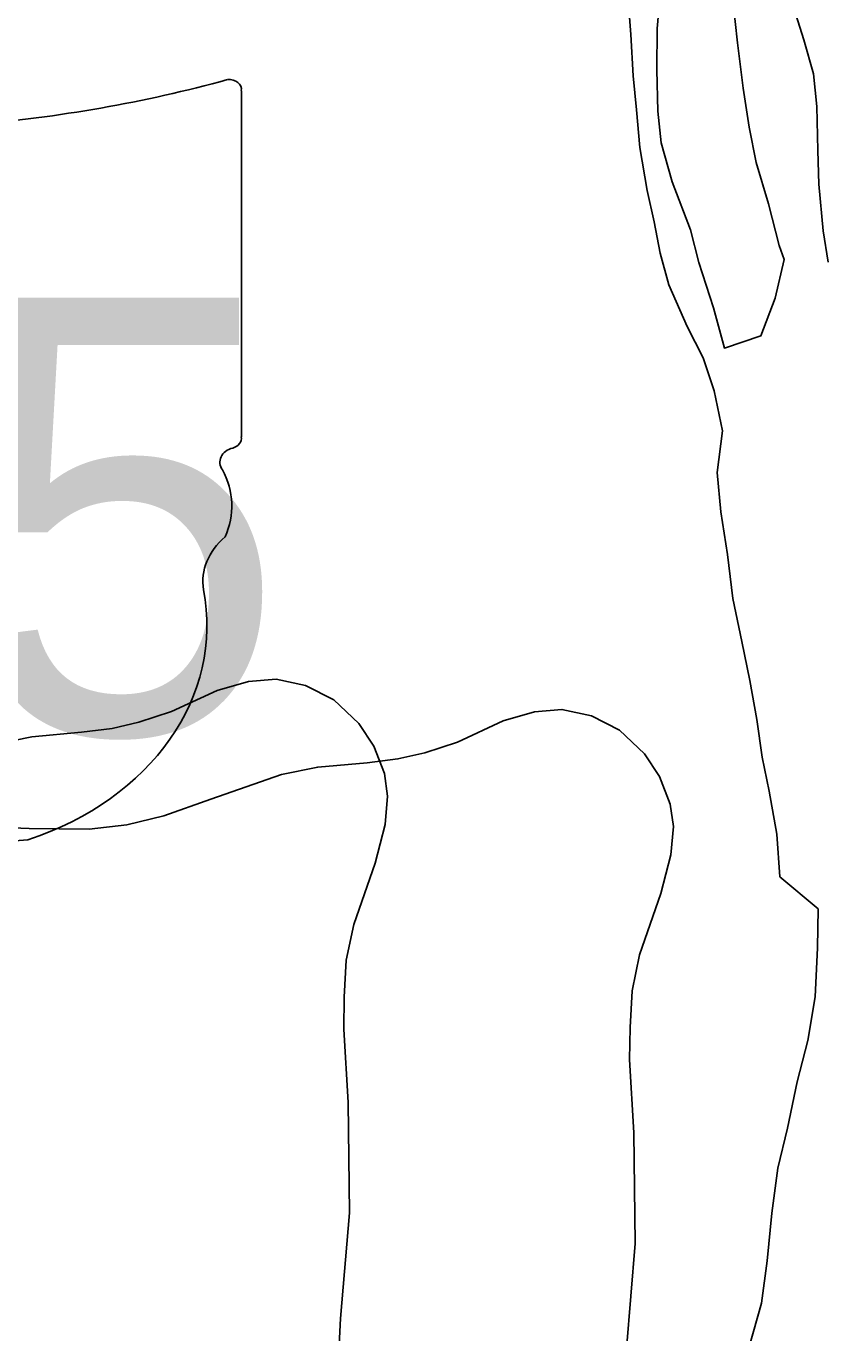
# Model space of a CAD drawing. Extents: x -38.2 to 41.9, y -4 to 24.9.
# Drawn here: x 4.9565 to 5.1984, y 15.1143 to 15.5094 of the extents above; entities that cross this region are included whole.
import ezdxf

# ---------------------------------------------------------------- set-up
doc = ezdxf.new("R2010")
doc.units = 0
for name, color, linetype in [('GM_X_City_Street', 7, 'Continuous'), ('GM_X_Interstate_Location', 7, 'Continuous'), ('GM_X_Interstate_Route', 7, 'Continuous'), ('GM_X_Major_River', 7, 'Continuous')]:
    doc.layers.add(name, color=color, linetype=linetype)

msp = doc.modelspace()

# ---------------------------------------------------------------- linework, layer by layer
at = {"layer": 'GM_X_City_Street'}
for points in [[(4.94724, 15.29228), (4.95823, 15.29455), (4.97319, 15.29588), (4.98247, 15.29702), (4.99061, 15.29891), (5.00046, 15.30213), (5.01428, 15.30857), (5.02375, 15.31122), (5.03208, 15.31198), (5.04099, 15.31008), (5.04951, 15.30573), (5.05708, 15.29853), (5.06163, 15.29171), (5.06485, 15.28338), (5.06579, 15.27656), (5.06504, 15.26804), (5.06201, 15.2563), (5.05557, 15.23774), (5.0533, 15.22694), (5.05273, 15.21577), (5.05254, 15.20611), (5.05386, 15.18396), (5.05427, 15.15053), (5.05159, 15.11862)], [(5.05159, 15.11862), (5.04878, 15.06285), (5.04869, 14.95226), (5.05078, 14.85747)]]:
    msp.add_lwpolyline(points, dxfattribs=at)
at = {"layer": 'GM_X_Interstate_Location'}
msp.add_lwpolyline([(4.94225, 15.26737), (4.9574, 15.26681), (4.97558, 15.26661), (4.98694, 15.26794), (4.99812, 15.27059), (5.01232, 15.2757), (5.03372, 15.28309), (5.04471, 15.28537), (5.05967, 15.28669), (5.06895, 15.28783), (5.07709, 15.28972), (5.08693, 15.29294), (5.10076, 15.29938), (5.11023, 15.30203), (5.11856, 15.30279), (5.12747, 15.30089), (5.13599, 15.29654), (5.14356, 15.28934), (5.14811, 15.28253), (5.15133, 15.27419), (5.15227, 15.26737), (5.15151, 15.25885), (5.14849, 15.24711), (5.14204, 15.22855), (5.13978, 15.21775), (5.1392, 15.20658), (5.13902, 15.19693), (5.14034, 15.17477), (5.14074, 15.14134), (5.13807, 15.10943)], dxfattribs=at)
at = {"layer": 'GM_X_Interstate_Route'}
for p, q in [((5.0216, 15.38521), (5.0216, 15.4899)), ((5.02156, 15.38524), (5.0216, 15.38521))]:
    msp.add_line(p, q, dxfattribs=at)
for centre, major_axis, start_param, end_param in [((4.90419, 15.75777), (0.34952, 0), 4.814394, 5.042369), ((5.01794, 15.49033), (0.00367, 0), 6.141152, 7.989035), ((5.01768, 15.38481), (0.00393, 0), 5.05454, 6.418171), ((5.02075, 15.37753), (0.00568, 0), 1.883978, 3.671073), ((4.98462, 15.36429), (0.03409, 0), 5.934695, 6.695948), ((5.03474, 15.3414), (0.0248, 0), 2.387724, 3.262537), ((4.92377, 15.32808), (0.08742, 0), 5.101752, 6.440018), ((4.96063, 15.22519), (0.04788, 0), 1.647645, 2.488434)]:
    msp.add_ellipse(centre, major_axis=major_axis, ratio=0.8, start_param=start_param, end_param=end_param, dxfattribs=at)
at = {"layer": 'GM_X_Major_River'}
for points in [[(5.14237, 15.5798), (5.14111, 15.56728), (5.14403, 15.5551), (5.14771, 15.54291), (5.148, 15.53304), (5.14825, 15.51898), (5.14739, 15.50873), (5.14728, 15.4962), (5.14754, 15.48366), (5.14859, 15.47416), (5.15189, 15.46235), (5.15744, 15.44787), (5.16, 15.43798), (5.16443, 15.42426), (5.16772, 15.41208), (5.17875, 15.41579), (5.18303, 15.42715), (5.18579, 15.4389)], [(5.18579, 15.4389), (5.18431, 15.44309), (5.18102, 15.45565), (5.17734, 15.46821), (5.17517, 15.47887), (5.17338, 15.49066), (5.17161, 15.50435), (5.17022, 15.51727), (5.16351, 15.52987), (5.16095, 15.53976), (5.16069, 15.55306), (5.15626, 15.56601), (5.14237, 15.5798)], [(5.1384, 15.5202), (5.13942, 15.5069), (5.14006, 15.49436), (5.1411, 15.4841), (5.14213, 15.47269), (5.14429, 15.45976), (5.14647, 15.45025), (5.14828, 15.44073), (5.15085, 15.43122), (5.15641, 15.41864), (5.16125, 15.4091), (5.16457, 15.39919), (5.16711, 15.38702)], [(5.19905, 15.43802), (5.19762, 15.44753), (5.19623, 15.4616), (5.19595, 15.47185), (5.19569, 15.48515), (5.19465, 15.49503), (5.19171, 15.50531), (5.18803, 15.51712)], [(5.16711, 15.38702), (5.16552, 15.37445), (5.16659, 15.3626), (5.16861, 15.34966), (5.17024, 15.33634), (5.17301, 15.32338), (5.17543, 15.31157), (5.17747, 15.29976), (5.17914, 15.28834), (5.18121, 15.27805), (5.1836, 15.2651), (5.18448, 15.25218), (5.19604, 15.24246), (5.19581, 15.2307), (5.19513, 15.21591), (5.19297, 15.20267), (5.18969, 15.19021), (5.18675, 15.17622), (5.18386, 15.16413), (5.18207, 15.1505), (5.18065, 15.1361), (5.17887, 15.12323), (5.1752, 15.11002)]]:
    msp.add_lwpolyline(points, dxfattribs=at)

# ---------------------------------------------------------------- texts
at = {"layer": 'GM_X_Interstate_Route'}
msp.add_text('745', height=0.131836, dxfattribs=at).set_placement((4.74115, 15.29549))

doc.saveas('drawing.dxf')
